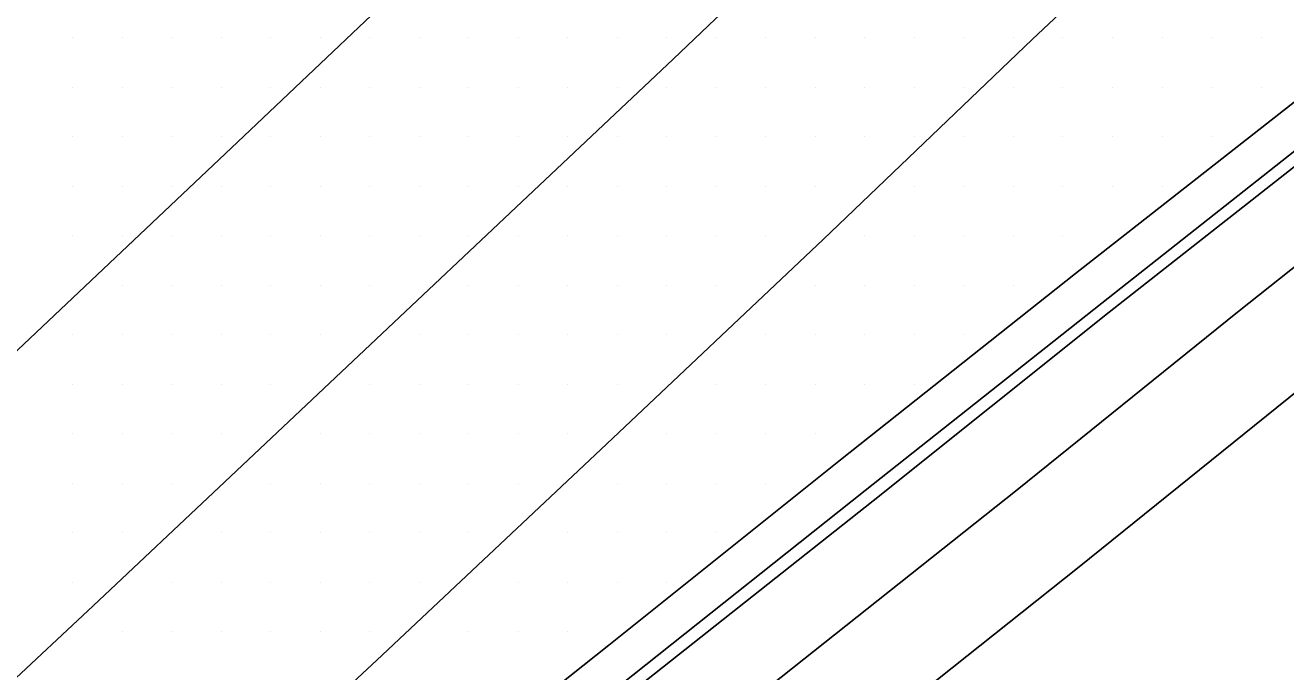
# Model space of a CAD drawing. Extents: x 1762120 to 1766775, y 709485 to 712965.
# Drawn here: x 1765928.8 to 1765992.5, y 709701.7 to 709734.4 of the extents above; entities that cross this region are included whole.
import ezdxf

# ---------------------------------------------------------------- set-up
doc = ezdxf.new("R2010")
doc.units = 0
for name, color, linetype in [('Exist DTM Drainline', 7, 'Continuous'), ('Exist DTM Scan Elevation Point', 7, 'Continuous'), ('Exist Roads Curbs', 7, 'Continuous'), ('Exist Roads EOP', 7, 'Continuous'), ('Exist Roads EOT', 7, 'Continuous'), ('PH Exist DTM Breakline', 7, 'Continuous')]:
    doc.layers.add(name, color=color, linetype=linetype)

msp = doc.modelspace()

# ---------------------------------------------------------------- linework, layer by layer
at = {"layer": 'Exist DTM Drainline'}
msp.add_lwpolyline([(1766056.856, 709762.941), (1766056.433, 709763.179), (1766054.536, 709764.051), (1766050.672, 709765.225), (1766046.72, 709765.835), (1766044.007, 709765.969), (1766040.022, 709765.622), (1766036.105, 709764.571), (1766032.443, 709763.237), (1766028.949, 709761.289), (1766025.717, 709758.864), (1766023.769, 709757.051), (1766012.991, 709746.619), (1766002.227, 709736.175), (1765997.112, 709731.397), (1765995.108, 709729.743), (1765983.207, 709720.344), (1765971.261, 709710.875), (1765959.528, 709701.538), (1765947.799, 709692.194), (1765935.96, 709682.841), (1765924.192, 709673.542)], dxfattribs=at)
at = {"layer": 'Exist DTM Scan Elevation Point'}
for p, q in [((1765931.25, 709733.75), (1765931.25, 709733.75)), ((1765933.75, 709733.75), (1765933.75, 709733.75)), ((1765936.25, 709733.75), (1765936.25, 709733.75)), ((1765938.75, 709733.75), (1765938.75, 709733.75)), ((1765941.25, 709733.75), (1765941.25, 709733.75)), ((1765943.75, 709733.75), (1765943.75, 709733.75)), ((1765946.25, 709733.75), (1765946.25, 709733.75)), ((1765948.75, 709733.75), (1765948.75, 709733.75)), ((1765951.25, 709733.75), (1765951.25, 709733.75)), ((1765953.75, 709733.75), (1765953.75, 709733.75)), ((1765956.25, 709733.75), (1765956.25, 709733.75)), ((1765958.75, 709733.75), (1765958.75, 709733.75)), ((1765961.25, 709733.75), (1765961.25, 709733.75)), ((1765963.75, 709733.75), (1765963.75, 709733.75)), ((1765966.25, 709733.75), (1765966.25, 709733.75)), ((1765968.75, 709733.75), (1765968.75, 709733.75)), ((1765971.25, 709733.75), (1765971.25, 709733.75)), ((1765973.75, 709733.75), (1765973.75, 709733.75)), ((1765976.25, 709733.75), (1765976.25, 709733.75)), ((1765978.75, 709733.75), (1765978.75, 709733.75)), ((1765981.25, 709733.75), (1765981.25, 709733.75)), ((1765983.75, 709733.75), (1765983.75, 709733.75)), ((1765986.25, 709733.75), (1765986.25, 709733.75)), ((1765988.75, 709733.75), (1765988.75, 709733.75)), ((1765991.25, 709733.75), (1765991.25, 709733.75)), ((1765931.25, 709731.25), (1765931.25, 709731.25)), ((1765933.75, 709731.25), (1765933.75, 709731.25)), ((1765936.25, 709731.25), (1765936.25, 709731.25)), ((1765938.75, 709731.25), (1765938.75, 709731.25)), ((1765941.25, 709731.25), (1765941.25, 709731.25)), ((1765943.75, 709731.25), (1765943.75, 709731.25)), ((1765946.25, 709731.25), (1765946.25, 709731.25)), ((1765948.75, 709731.25), (1765948.75, 709731.25)), ((1765951.25, 709731.25), (1765951.25, 709731.25)), ((1765953.75, 709731.25), (1765953.75, 709731.25)), ((1765956.25, 709731.25), (1765956.25, 709731.25)), ((1765958.75, 709731.25), (1765958.75, 709731.25)), ((1765961.25, 709731.25), (1765961.25, 709731.25)), ((1765963.75, 709731.25), (1765963.75, 709731.25)), ((1765966.25, 709731.25), (1765966.25, 709731.25)), ((1765968.75, 709731.25), (1765968.75, 709731.25)), ((1765971.25, 709731.25), (1765971.25, 709731.25)), ((1765973.75, 709731.25), (1765973.75, 709731.25)), ((1765976.25, 709731.25), (1765976.25, 709731.25)), ((1765978.75, 709731.25), (1765978.75, 709731.25)), ((1765981.25, 709731.25), (1765981.25, 709731.25)), ((1765983.75, 709731.25), (1765983.75, 709731.25)), ((1765986.25, 709731.25), (1765986.25, 709731.25)), ((1765988.75, 709731.25), (1765988.75, 709731.25)), ((1765991.25, 709731.25), (1765991.25, 709731.25)), ((1765931.25, 709728.75), (1765931.25, 709728.75)), ((1765933.75, 709728.75), (1765933.75, 709728.75)), ((1765936.25, 709728.75), (1765936.25, 709728.75)), ((1765938.75, 709728.75), (1765938.75, 709728.75)), ((1765941.25, 709728.75), (1765941.25, 709728.75)), ((1765943.75, 709728.75), (1765943.75, 709728.75)), ((1765946.25, 709728.75), (1765946.25, 709728.75)), ((1765948.75, 709728.75), (1765948.75, 709728.75)), ((1765951.25, 709728.75), (1765951.25, 709728.75)), ((1765953.75, 709728.75), (1765953.75, 709728.75)), ((1765956.25, 709728.75), (1765956.25, 709728.75)), ((1765958.75, 709728.75), (1765958.75, 709728.75)), ((1765961.25, 709728.75), (1765961.25, 709728.75)), ((1765963.75, 709728.75), (1765963.75, 709728.75)), ((1765966.25, 709728.75), (1765966.25, 709728.75)), ((1765968.75, 709728.75), (1765968.75, 709728.75)), ((1765971.25, 709728.75), (1765971.25, 709728.75)), ((1765973.75, 709728.75), (1765973.75, 709728.75)), ((1765976.25, 709728.75), (1765976.25, 709728.75)), ((1765978.75, 709728.75), (1765978.75, 709728.75)), ((1765981.25, 709728.75), (1765981.25, 709728.75)), ((1765983.75, 709728.75), (1765983.75, 709728.75)), ((1765986.25, 709728.75), (1765986.25, 709728.75)), ((1765988.75, 709728.75), (1765988.75, 709728.75)), ((1765931.25, 709726.25), (1765931.25, 709726.25)), ((1765933.75, 709726.25), (1765933.75, 709726.25)), ((1765936.25, 709726.25), (1765936.25, 709726.25)), ((1765938.75, 709726.25), (1765938.75, 709726.25)), ((1765941.25, 709726.25), (1765941.25, 709726.25)), ((1765943.75, 709726.25), (1765943.75, 709726.25)), ((1765946.25, 709726.25), (1765946.25, 709726.25)), ((1765948.75, 709726.25), (1765948.75, 709726.25)), ((1765951.25, 709726.25), (1765951.25, 709726.25)), ((1765953.75, 709726.25), (1765953.75, 709726.25)), ((1765956.25, 709726.25), (1765956.25, 709726.25)), ((1765958.75, 709726.25), (1765958.75, 709726.25)), ((1765961.25, 709726.25), (1765961.25, 709726.25)), ((1765963.75, 709726.25), (1765963.75, 709726.25)), ((1765966.25, 709726.25), (1765966.25, 709726.25)), ((1765968.75, 709726.25), (1765968.75, 709726.25)), ((1765973.75, 709726.25), (1765973.75, 709726.25)), ((1765976.25, 709726.25), (1765976.25, 709726.25)), ((1765978.75, 709726.25), (1765978.75, 709726.25)), ((1765981.25, 709726.25), (1765981.25, 709726.25)), ((1765983.75, 709726.25), (1765983.75, 709726.25)), ((1765986.25, 709726.25), (1765986.25, 709726.25)), ((1765931.25, 709723.75), (1765931.25, 709723.75)), ((1765933.75, 709723.75), (1765933.75, 709723.75)), ((1765936.25, 709723.75), (1765936.25, 709723.75)), ((1765938.75, 709723.75), (1765938.75, 709723.75)), ((1765941.25, 709723.75), (1765941.25, 709723.75)), ((1765943.75, 709723.75), (1765943.75, 709723.75)), ((1765946.25, 709723.75), (1765946.25, 709723.75)), ((1765948.75, 709723.75), (1765948.75, 709723.75)), ((1765951.25, 709723.75), (1765951.25, 709723.75)), ((1765953.75, 709723.75), (1765953.75, 709723.75)), ((1765956.25, 709723.75), (1765956.25, 709723.75)), ((1765958.75, 709723.75), (1765958.75, 709723.75)), ((1765961.25, 709723.75), (1765961.25, 709723.75)), ((1765963.75, 709723.75), (1765963.75, 709723.75)), ((1765966.25, 709723.75), (1765966.25, 709723.75)), ((1765971.25, 709723.75), (1765971.25, 709723.75)), ((1765973.75, 709723.75), (1765973.75, 709723.75)), ((1765976.25, 709723.75), (1765976.25, 709723.75)), ((1765978.75, 709723.75), (1765978.75, 709723.75)), ((1765981.25, 709723.75), (1765981.25, 709723.75)), ((1765933.75, 709721.25), (1765933.75, 709721.25)), ((1765936.25, 709721.25), (1765936.25, 709721.25)), ((1765938.75, 709721.25), (1765938.75, 709721.25)), ((1765941.25, 709721.25), (1765941.25, 709721.25)), ((1765943.75, 709721.25), (1765943.75, 709721.25)), ((1765946.25, 709721.25), (1765946.25, 709721.25)), ((1765951.25, 709721.25), (1765951.25, 709721.25)), ((1765953.75, 709721.25), (1765953.75, 709721.25)), ((1765956.25, 709721.25), (1765956.25, 709721.25)), ((1765958.75, 709721.25), (1765958.75, 709721.25)), ((1765961.25, 709721.25), (1765961.25, 709721.25)), ((1765963.75, 709721.25), (1765963.75, 709721.25)), ((1765968.75, 709721.25), (1765968.75, 709721.25)), ((1765971.25, 709721.25), (1765971.25, 709721.25)), ((1765973.75, 709721.25), (1765973.75, 709721.25)), ((1765976.25, 709721.25), (1765976.25, 709721.25)), ((1765978.75, 709721.25), (1765978.75, 709721.25)), ((1765931.25, 709718.75), (1765931.25, 709718.75)), ((1765933.75, 709718.75), (1765933.75, 709718.75)), ((1765936.25, 709718.75), (1765936.25, 709718.75)), ((1765938.75, 709718.75), (1765938.75, 709718.75)), ((1765941.25, 709718.75), (1765941.25, 709718.75)), ((1765943.75, 709718.75), (1765943.75, 709718.75)), ((1765948.75, 709718.75), (1765948.75, 709718.75)), ((1765951.25, 709718.75), (1765951.25, 709718.75)), ((1765953.75, 709718.75), (1765953.75, 709718.75)), ((1765956.25, 709718.75), (1765956.25, 709718.75)), ((1765958.75, 709718.75), (1765958.75, 709718.75)), ((1765961.25, 709718.75), (1765961.25, 709718.75)), ((1765966.25, 709718.75), (1765966.25, 709718.75)), ((1765968.75, 709718.75), (1765968.75, 709718.75)), ((1765971.25, 709718.75), (1765971.25, 709718.75)), ((1765973.75, 709718.75), (1765973.75, 709718.75)), ((1765976.25, 709718.75), (1765976.25, 709718.75)), ((1765931.25, 709716.25), (1765931.25, 709716.25)), ((1765933.75, 709716.25), (1765933.75, 709716.25)), ((1765936.25, 709716.25), (1765936.25, 709716.25)), ((1765938.75, 709716.25), (1765938.75, 709716.25)), ((1765941.25, 709716.25), (1765941.25, 709716.25)), ((1765946.25, 709716.25), (1765946.25, 709716.25)), ((1765948.75, 709716.25), (1765948.75, 709716.25)), ((1765951.25, 709716.25), (1765951.25, 709716.25)), ((1765953.75, 709716.25), (1765953.75, 709716.25)), ((1765956.25, 709716.25), (1765956.25, 709716.25)), ((1765958.75, 709716.25), (1765958.75, 709716.25)), ((1765963.75, 709716.25), (1765963.75, 709716.25)), ((1765966.25, 709716.25), (1765966.25, 709716.25)), ((1765968.75, 709716.25), (1765968.75, 709716.25)), ((1765971.25, 709716.25), (1765971.25, 709716.25)), ((1765973.75, 709716.25), (1765973.75, 709716.25)), ((1765931.25, 709713.75), (1765931.25, 709713.75)), ((1765933.75, 709713.75), (1765933.75, 709713.75)), ((1765936.25, 709713.75), (1765936.25, 709713.75)), ((1765938.75, 709713.75), (1765938.75, 709713.75)), ((1765943.75, 709713.75), (1765943.75, 709713.75)), ((1765946.25, 709713.75), (1765946.25, 709713.75)), ((1765948.75, 709713.75), (1765948.75, 709713.75)), ((1765951.25, 709713.75), (1765951.25, 709713.75)), ((1765953.75, 709713.75), (1765953.75, 709713.75)), ((1765956.25, 709713.75), (1765956.25, 709713.75)), ((1765961.25, 709713.75), (1765961.25, 709713.75)), ((1765963.75, 709713.75), (1765963.75, 709713.75)), ((1765966.25, 709713.75), (1765966.25, 709713.75)), ((1765968.75, 709713.75), (1765968.75, 709713.75)), ((1765931.25, 709711.25), (1765931.25, 709711.25)), ((1765933.75, 709711.25), (1765933.75, 709711.25)), ((1765936.25, 709711.25), (1765936.25, 709711.25)), ((1765941.25, 709711.25), (1765941.25, 709711.25)), ((1765943.75, 709711.25), (1765943.75, 709711.25)), ((1765946.25, 709711.25), (1765946.25, 709711.25)), ((1765948.75, 709711.25), (1765948.75, 709711.25)), ((1765951.25, 709711.25), (1765951.25, 709711.25)), ((1765953.75, 709711.25), (1765953.75, 709711.25)), ((1765958.75, 709711.25), (1765958.75, 709711.25)), ((1765961.25, 709711.25), (1765961.25, 709711.25)), ((1765963.75, 709711.25), (1765963.75, 709711.25)), ((1765966.25, 709711.25), (1765966.25, 709711.25)), ((1765931.25, 709708.75), (1765931.25, 709708.75)), ((1765933.75, 709708.75), (1765933.75, 709708.75)), ((1765938.75, 709708.75), (1765938.75, 709708.75)), ((1765941.25, 709708.75), (1765941.25, 709708.75)), ((1765943.75, 709708.75), (1765943.75, 709708.75)), ((1765946.25, 709708.75), (1765946.25, 709708.75)), ((1765948.75, 709708.75), (1765948.75, 709708.75)), ((1765951.25, 709708.75), (1765951.25, 709708.75)), ((1765956.25, 709708.75), (1765956.25, 709708.75)), ((1765958.75, 709708.75), (1765958.75, 709708.75)), ((1765961.25, 709708.75), (1765961.25, 709708.75)), ((1765963.75, 709708.75), (1765963.75, 709708.75)), ((1765931.25, 709706.25), (1765931.25, 709706.25)), ((1765936.25, 709706.25), (1765936.25, 709706.25)), ((1765938.75, 709706.25), (1765938.75, 709706.25)), ((1765941.25, 709706.25), (1765941.25, 709706.25)), ((1765943.75, 709706.25), (1765943.75, 709706.25)), ((1765946.25, 709706.25), (1765946.25, 709706.25)), ((1765948.75, 709706.25), (1765948.75, 709706.25)), ((1765953.75, 709706.25), (1765953.75, 709706.25)), ((1765956.25, 709706.25), (1765956.25, 709706.25)), ((1765958.75, 709706.25), (1765958.75, 709706.25)), ((1765961.25, 709706.25), (1765961.25, 709706.25)), ((1765933.75, 709703.75), (1765933.75, 709703.75)), ((1765936.25, 709703.75), (1765936.25, 709703.75)), ((1765938.75, 709703.75), (1765938.75, 709703.75)), ((1765941.25, 709703.75), (1765941.25, 709703.75)), ((1765943.75, 709703.75), (1765943.75, 709703.75)), ((1765946.25, 709703.75), (1765946.25, 709703.75)), ((1765951.25, 709703.75), (1765951.25, 709703.75)), ((1765953.75, 709703.75), (1765953.75, 709703.75)), ((1765956.25, 709703.75), (1765956.25, 709703.75))]:
    msp.add_line(p, q, dxfattribs=at)
at = {"layer": 'Exist Roads Curbs'}
msp.add_lwpolyline([(1766056.346, 709762.45), (1766056.136, 709762.566), (1766054.428, 709763.318), (1766050.557, 709764.45), (1766046.608, 709765.085), (1766044.079, 709765.266), (1766040.097, 709764.876), (1766036.179, 709763.859), (1766032.767, 709762.628), (1766029.273, 709760.68), (1766026.049, 709758.239), (1766024.216, 709756.548), (1766013.413, 709746.144), (1766002.658, 709735.688), (1765997.533, 709730.921), (1765995.517, 709729.28), (1765983.589, 709719.89), (1765971.659, 709710.353), (1765959.907, 709701.04), (1765948.144, 709691.74), (1765936.322, 709682.347), (1765924.569, 709673.028)], dxfattribs=at)
at = {"layer": 'Exist Roads EOP'}
msp.add_lwpolyline([(1766035.9, 709766.682), (1766031.507, 709764.948), (1766028.013, 709763.001), (1766024.809, 709760.522), (1766022.447, 709758.485), (1766011.644, 709748.081), (1766000.929, 709737.582), (1765995.825, 709732.794), (1765993.786, 709731.179), (1765981.885, 709721.851), (1765970.024, 709712.434), (1765958.323, 709703.056), (1765946.58, 709693.731), (1765934.75, 709684.427), (1765923.02, 709675.078)], dxfattribs=at)
at = {"layer": 'Exist Roads EOT'}
for points in [[(1765850.559, 709648.395), (1765862.184, 709658.073), (1765873.34, 709667.574), (1765884.587, 709677.443), (1765895.462, 709687.127), (1765906.48, 709697.308), (1765917.914, 709707.999), (1765928.787, 709718.278), (1765939.568, 709728.478), (1765950.182, 709738.573), (1765961.071, 709749.027), (1765973.922, 709761.359), (1765996.085, 709782.766), (1766011.434, 709797.62), (1766042.417, 709828.065), (1766058.613, 709844.721), (1766084.122, 709871.294), (1766104.793, 709893.308), (1766122.442, 709912.09), (1766134.448, 709925.027)], [(1766157.199, 709913.902), (1766138.665, 709894.184), (1766120.455, 709874.887), (1766100.917, 709854.368), (1766092.994, 709846.011), (1766085.31, 709838.046), (1766075.524, 709827.9), (1766065.003, 709817.158), (1766054.474, 709806.441), (1766043.843, 709795.887), (1766033.296, 709785.587), (1766022.594, 709775.092), (1766012.089, 709764.874), (1766001.005, 709754.15), (1765990.394, 709743.749), (1765979.714, 709733.69), (1765969.133, 709723.563), (1765957.922, 709712.948), (1765946.597, 709702.303), (1765935.86, 709692.292), (1765924.386, 709681.654), (1765914.147, 709672.103), (1765903.116, 709661.946), (1765891.963, 709651.48)], [(1765850.171, 709632.674), (1765873.163, 709651.388), (1765880.442, 709657.705), (1765903.52, 709678.268), (1765910.138, 709684.336), (1765932.278, 709705.045), (1765938.93, 709711.311), (1765961.57, 709732.672), (1765967.981, 709738.812), (1765990.209, 709759.99), (1765996.872, 709766.488), (1766019.159, 709788.089), (1766024.948, 709793.862), (1766046.869, 709815.774), (1766053.375, 709822.403), (1766074.206, 709843.881), (1766080.821, 709850.689), (1766101.744, 709872.48), (1766108.051, 709879.121), (1766129.359, 709901.644), (1766135.682, 709908.304)]]:
    msp.add_lwpolyline(points, dxfattribs=at)
at = {"layer": 'PH Exist DTM Breakline'}
for points in [[(1765879.483, 709632.353), (1765884.154, 709635.986), (1765892.201, 709642.363), (1765905.953, 709653.413), (1765919, 709663.687), (1765930.896, 709672.788), (1765940.48, 709680.622), (1765951.921, 709689.654), (1765963.27, 709698.457), (1765978.934, 709710.917), (1765990.059, 709719.882), (1765998.054, 709726.239), (1766001.916, 709729.555), (1766005.399, 709732.749), (1766013.247, 709740.415), (1766024.245, 709751.032), (1766031.657, 709757.933)], [(1765882.552, 709628.406), (1765887.242, 709632.053), (1765895.319, 709638.454), (1765909.066, 709649.5), (1765922.066, 709659.737), (1765933.998, 709668.866), (1765943.612, 709676.724), (1765955.002, 709685.717), (1765966.359, 709694.525), (1765982.059, 709707.014), (1765993.183, 709715.979), (1766001.239, 709722.384), (1766005.235, 709725.815), (1766008.837, 709729.117), (1766016.73, 709736.828), (1766027.685, 709747.404), (1766035.064, 709754.274)]]:
    msp.add_lwpolyline(points, dxfattribs=at)

doc.saveas('drawing.dxf')
